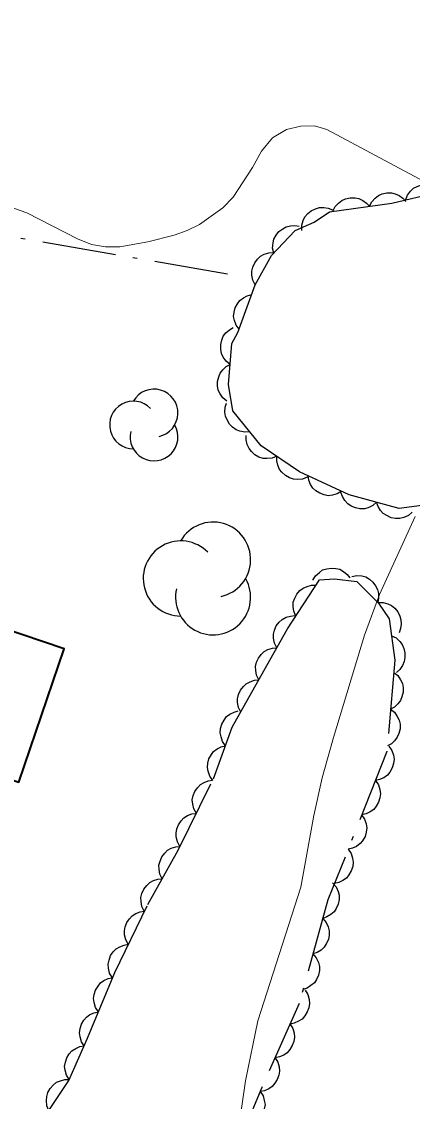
# Model space of a CAD drawing. Extents: x 356765 to 358572, y 5103174 to 5104650.
# Drawn here: x 357368.6 to 357384.49, y 5103689.59 to 5103733.47 of the extents above; entities that cross this region are included whole.
import ezdxf

# ---------------------------------------------------------------- set-up
doc = ezdxf.new("R2010")
doc.units = 0
doc.header["$LTSCALE"] = 0.6
doc.linetypes.add('DOT_DASHED', pattern=[7.7, 5, -1.2, 0.3, -1.2])
for name, color, linetype, lineweight in [('2', 7, 'Continuous', 13), ('31', 7, 'Continuous', 70), ('41', 7, 'DOT_DASHED', 25), ('44', 7, 'Continuous', 25)]:
    doc.layers.add(name, color=color, linetype=linetype, lineweight=lineweight)

msp = doc.modelspace()

# ---------------------------------------------------------------- linework, layer by layer
at = {"layer": '2'}
for points in [[(357374.81, 5103724.8), (357373.73, 5103724.53), (357372.59, 5103724.32), (357372.01, 5103724.32), (357371.44, 5103724.42), (357370.87, 5103724.65), (357368.81, 5103725.71), (357367.11, 5103726.3), (357364.35, 5103727.8), (357362.85, 5103729.01), (357362.36, 5103729.32), (357361.86, 5103729.55), (357361.37, 5103729.63), (357360.94, 5103729.51), (357360.05, 5103728.96), (357359.37, 5103728.33)], [(357385.55, 5103726.66), (357381.02, 5103729.09), (357380.51, 5103729.24), (357379.95, 5103729.23), (357379.37, 5103729.09), (357378.81, 5103728.75), (357378.36, 5103728.21), (357377.99, 5103727.54), (357377.21, 5103726.34), (357376.79, 5103725.91), (357375.83, 5103725.23), (357375.34, 5103724.99), (357374.81, 5103724.8)], [(357377.45, 5103688.66), (357377.71, 5103690.43), (357378.21, 5103692.87), (357379.95, 5103698.3), (357380.49, 5103701.22), (357380.83, 5103702.74), (357381.28, 5103704.38), (357382.55, 5103708.54), (357383.16, 5103710.2), (357384.61, 5103713.36)]]:
    msp.add_lwpolyline(points, dxfattribs=at)
at = {"layer": '31', "lineweight": 35}
msp.add_lwpolyline([(357366, 5103709.45), (357364.16, 5103704.03), (357368.49, 5103702.57), (357370.33, 5103707.98), (357366, 5103709.45)], close=True, dxfattribs=at)
at = {"layer": '41'}
msp.add_lwpolyline([(357376.97, 5103723.21), (357364.33, 5103725.39), (357369.14, 5103743.1), (357372.8, 5103756.99)], dxfattribs=at)
at = {"layer": '44', "linetype": 'DOT_DASHED'}
for points in [[(357385.64, 5103713.92), (357383.95, 5103713.69), (357381.92, 5103714.25), (357379.9, 5103715.18), (357378.35, 5103716.24), (357377.19, 5103717.66), (357377.01, 5103718.73), (357377.15, 5103720.39), (357377.4, 5103720.84), (357378.1, 5103722.78), (357378.76, 5103723.97), (357379.72, 5103724.98), (357380.5, 5103725.33), (357381.12, 5103725.75), (357383.66, 5103726.09), (357386.59, 5103726.79)], [(357369.3, 5103688.61), (357370.52, 5103690.45), (357371.28, 5103692.16), (357372.39, 5103694.84), (357373.73, 5103697.59), (357374.97, 5103699.81), (357376.4, 5103702.71), (357377.17, 5103704.8), (357378.33, 5103706.87), (357379.41, 5103708.8), (357380.71, 5103710.79), (357381.33, 5103710.83), (357382.24, 5103710.72), (357383.11, 5103709.84), (357383.55, 5103709.21), (357383.78, 5103707.53), (357383.46, 5103703.82), (357381.06, 5103697.78), (357379.89, 5103693.58), (357378.37, 5103690.16), (357376.58, 5103685.91)]]:
    msp.add_lwpolyline(points, dxfattribs=at)
at = {"layer": '44'}
for points in [[(357384.22, 5103726.22), (357384.3, 5103726.42), (357384.42, 5103726.58), (357384.54, 5103726.7), (357384.69, 5103726.78), (357384.87, 5103726.84), (357385.06, 5103726.85), (357385.22, 5103726.85), (357385.39, 5103726.79), (357385.55, 5103726.69), (357385.68, 5103726.57)], [(357381.26, 5103725.77), (357381.35, 5103725.96), (357381.49, 5103726.1), (357381.62, 5103726.21), (357381.78, 5103726.27), (357381.96, 5103726.32), (357382.16, 5103726.31), (357382.32, 5103726.29), (357382.48, 5103726.21), (357382.63, 5103726.1), (357382.75, 5103725.97)], [(357382.75, 5103725.97), (357382.84, 5103726.15), (357382.98, 5103726.3), (357383.11, 5103726.41), (357383.27, 5103726.47), (357383.45, 5103726.51), (357383.64, 5103726.51), (357383.8, 5103726.48), (357383.96, 5103726.41), (357384.11, 5103726.3), (357384.23, 5103726.17)], [(357380, 5103724.99), (357380, 5103725.2), (357380.05, 5103725.39), (357380.12, 5103725.54), (357380.24, 5103725.67), (357380.38, 5103725.79), (357380.56, 5103725.87), (357380.71, 5103725.92), (357380.89, 5103725.92), (357381.07, 5103725.9), (357381.24, 5103725.83)], [(357378.86, 5103724.07), (357378.81, 5103724.27), (357378.83, 5103724.48), (357378.86, 5103724.64), (357378.95, 5103724.79), (357379.06, 5103724.94), (357379.22, 5103725.05), (357379.36, 5103725.14), (357379.53, 5103725.18), (357379.71, 5103725.19), (357379.89, 5103725.16)], [(357378.1, 5103722.78), (357378.01, 5103722.97), (357377.97, 5103723.17), (357377.96, 5103723.33), (357378.01, 5103723.5), (357378.08, 5103723.67), (357378.2, 5103723.82), (357378.32, 5103723.94), (357378.47, 5103724.02), (357378.65, 5103724.08), (357378.83, 5103724.09)], [(357377.45, 5103720.97), (357377.32, 5103721.14), (357377.26, 5103721.33), (357377.22, 5103721.49), (357377.24, 5103721.67), (357377.29, 5103721.84), (357377.38, 5103722.01), (357377.48, 5103722.14), (357377.62, 5103722.25), (357377.78, 5103722.33), (357377.96, 5103722.38)], [(357377.08, 5103719.54), (357376.92, 5103719.68), (357376.8, 5103719.84), (357376.73, 5103719.99), (357376.7, 5103720.16), (357376.7, 5103720.35), (357376.74, 5103720.53), (357376.8, 5103720.69), (357376.91, 5103720.83), (357377.05, 5103720.95), (357377.2, 5103721.04)], [(357376.95, 5103718.05), (357376.79, 5103718.18), (357376.68, 5103718.35), (357376.6, 5103718.5), (357376.57, 5103718.67), (357376.57, 5103718.85), (357376.62, 5103719.04), (357376.68, 5103719.19), (357376.78, 5103719.33), (357376.92, 5103719.46), (357377.08, 5103719.54)], [(357377.88, 5103716.81), (357377.68, 5103716.79), (357377.48, 5103716.83), (357377.32, 5103716.89), (357377.18, 5103716.99), (357377.05, 5103717.12), (357376.96, 5103717.29), (357376.89, 5103717.44), (357376.87, 5103717.61), (357376.88, 5103717.8), (357376.94, 5103717.97)], [(357378.98, 5103715.81), (357378.79, 5103715.73), (357378.58, 5103715.72), (357378.42, 5103715.72), (357378.25, 5103715.78), (357378.09, 5103715.87), (357377.95, 5103716.01), (357377.85, 5103716.13), (357377.78, 5103716.29), (357377.74, 5103716.48), (357377.74, 5103716.66)], [(357380.22, 5103714.96), (357380.02, 5103714.88), (357379.82, 5103714.87), (357379.66, 5103714.88), (357379.49, 5103714.94), (357379.33, 5103715.03), (357379.19, 5103715.16), (357379.09, 5103715.28), (357379.02, 5103715.45), (357378.98, 5103715.63), (357378.98, 5103715.81)], [(357381.61, 5103714.39), (357381.44, 5103714.28), (357381.24, 5103714.23), (357381.07, 5103714.21), (357380.9, 5103714.24), (357380.73, 5103714.31), (357380.57, 5103714.41), (357380.44, 5103714.52), (357380.35, 5103714.67), (357380.28, 5103714.84), (357380.25, 5103715.02)], [(357383.04, 5103713.94), (357382.88, 5103713.81), (357382.7, 5103713.72), (357382.54, 5103713.68), (357382.36, 5103713.68), (357382.18, 5103713.71), (357382.01, 5103713.79), (357381.87, 5103713.88), (357381.75, 5103714.01), (357381.65, 5103714.17), (357381.59, 5103714.34)], [(357384.49, 5103713.54), (357384.33, 5103713.41), (357384.14, 5103713.32), (357383.98, 5103713.28), (357383.81, 5103713.28), (357383.63, 5103713.31), (357383.45, 5103713.4), (357383.31, 5103713.48), (357383.2, 5103713.61), (357383.1, 5103713.77), (357383.04, 5103713.94)], [(357380.45, 5103710.77), (357380.56, 5103710.95), (357380.71, 5103711.09), (357380.84, 5103711.19), (357381.01, 5103711.24), (357381.19, 5103711.27), (357381.38, 5103711.25), (357381.54, 5103711.22), (357381.69, 5103711.13), (357381.84, 5103711.01), (357381.95, 5103710.87)], [(357382.03, 5103710.93), (357382.24, 5103710.97), (357382.44, 5103710.95), (357382.6, 5103710.91), (357382.75, 5103710.82), (357382.89, 5103710.7), (357383, 5103710.54), (357383.08, 5103710.4), (357383.11, 5103710.23), (357383.12, 5103710.04), (357383.09, 5103709.87)], [(357379.75, 5103709.32), (357379.67, 5103709.51), (357379.65, 5103709.71), (357379.65, 5103709.88), (357379.71, 5103710.04), (357379.79, 5103710.21), (357379.92, 5103710.35), (357380.05, 5103710.45), (357380.21, 5103710.52), (357380.39, 5103710.57), (357380.57, 5103710.57)], [(357383.09, 5103709.87), (357383.3, 5103709.87), (357383.49, 5103709.82), (357383.65, 5103709.75), (357383.78, 5103709.64), (357383.9, 5103709.49), (357383.98, 5103709.32), (357384.03, 5103709.17), (357384.04, 5103708.99), (357384.01, 5103708.81), (357383.95, 5103708.64)], [(357378.98, 5103708.03), (357378.88, 5103708.22), (357378.85, 5103708.42), (357378.84, 5103708.58), (357378.89, 5103708.75), (357378.96, 5103708.92), (357379.08, 5103709.07), (357379.2, 5103709.18), (357379.36, 5103709.27), (357379.53, 5103709.32), (357379.71, 5103709.34)], [(357383.64, 5103708.52), (357383.83, 5103708.43), (357383.98, 5103708.29), (357384.08, 5103708.16), (357384.15, 5103708), (357384.19, 5103707.82), (357384.19, 5103707.63), (357384.16, 5103707.47), (357384.09, 5103707.31), (357383.98, 5103707.15), (357383.85, 5103707.03)], [(357378.25, 5103706.72), (357378.15, 5103706.91), (357378.12, 5103707.11), (357378.11, 5103707.27), (357378.16, 5103707.44), (357378.23, 5103707.61), (357378.35, 5103707.76), (357378.47, 5103707.88), (357378.62, 5103707.96), (357378.8, 5103708.01), (357378.98, 5103708.03)], [(357383.74, 5103707.03), (357383.9, 5103706.9), (357384.01, 5103706.73), (357384.09, 5103706.58), (357384.12, 5103706.41), (357384.12, 5103706.23), (357384.07, 5103706.04), (357384.01, 5103705.89), (357383.9, 5103705.75), (357383.77, 5103705.62), (357383.61, 5103705.54)], [(357377.51, 5103705.41), (357377.42, 5103705.6), (357377.38, 5103705.8), (357377.38, 5103705.96), (357377.42, 5103706.13), (357377.5, 5103706.3), (357377.62, 5103706.45), (357377.73, 5103706.57), (357377.89, 5103706.65), (357378.07, 5103706.71), (357378.25, 5103706.72)], [(357376.89, 5103704.05), (357376.77, 5103704.22), (357376.71, 5103704.41), (357376.67, 5103704.57), (357376.69, 5103704.75), (357376.74, 5103704.93), (357376.84, 5103705.09), (357376.93, 5103705.23), (357377.07, 5103705.33), (357377.24, 5103705.41), (357377.41, 5103705.46)], [(357383.61, 5103705.54), (357383.77, 5103705.41), (357383.88, 5103705.24), (357383.96, 5103705.09), (357383.99, 5103704.92), (357383.99, 5103704.73), (357383.94, 5103704.55), (357383.88, 5103704.39), (357383.77, 5103704.25), (357383.64, 5103704.13), (357383.48, 5103704.04)], [(357376.38, 5103702.64), (357376.25, 5103702.81), (357376.19, 5103703.01), (357376.16, 5103703.17), (357376.17, 5103703.34), (357376.22, 5103703.52), (357376.32, 5103703.69), (357376.41, 5103703.82), (357376.55, 5103703.92), (357376.72, 5103704.01), (357376.89, 5103704.05)], [(357383.54, 5103704.03), (357383.66, 5103703.85), (357383.72, 5103703.66), (357383.75, 5103703.5), (357383.73, 5103703.32), (357383.67, 5103703.15), (357383.57, 5103702.98), (357383.48, 5103702.85), (357383.33, 5103702.75), (357383.16, 5103702.67), (357382.99, 5103702.63)], [(357375.71, 5103701.3), (357375.6, 5103701.48), (357375.56, 5103701.68), (357375.54, 5103701.85), (357375.58, 5103702.02), (357375.64, 5103702.19), (357375.76, 5103702.34), (357375.87, 5103702.47), (357376.02, 5103702.56), (357376.19, 5103702.62), (357376.37, 5103702.65)], [(357382.99, 5103702.63), (357383.11, 5103702.46), (357383.17, 5103702.27), (357383.19, 5103702.1), (357383.17, 5103701.93), (357383.12, 5103701.75), (357383.02, 5103701.59), (357382.92, 5103701.46), (357382.78, 5103701.36), (357382.61, 5103701.28), (357382.43, 5103701.24)], [(357375.04, 5103699.96), (357374.94, 5103700.14), (357374.89, 5103700.34), (357374.88, 5103700.5), (357374.91, 5103700.67), (357374.98, 5103700.84), (357375.09, 5103701), (357375.2, 5103701.12), (357375.35, 5103701.21), (357375.53, 5103701.28), (357375.71, 5103701.3)], [(357382.43, 5103701.24), (357382.55, 5103701.07), (357382.61, 5103700.87), (357382.64, 5103700.71), (357382.62, 5103700.54), (357382.57, 5103700.36), (357382.47, 5103700.19), (357382.37, 5103700.07), (357382.22, 5103699.96), (357382.06, 5103699.88), (357381.88, 5103699.85)], [(357374.32, 5103698.64), (357374.22, 5103698.83), (357374.19, 5103699.03), (357374.18, 5103699.19), (357374.23, 5103699.36), (357374.3, 5103699.53), (357374.42, 5103699.68), (357374.54, 5103699.8), (357374.69, 5103699.88), (357374.87, 5103699.94), (357375.05, 5103699.95)], [(357381.88, 5103699.85), (357382, 5103699.67), (357382.06, 5103699.48), (357382.09, 5103699.32), (357382.07, 5103699.14), (357382.01, 5103698.96), (357381.91, 5103698.8), (357381.81, 5103698.67), (357381.67, 5103698.57), (357381.5, 5103698.49), (357381.33, 5103698.45)], [(357373.59, 5103697.33), (357373.49, 5103697.52), (357373.46, 5103697.72), (357373.45, 5103697.88), (357373.49, 5103698.05), (357373.57, 5103698.22), (357373.69, 5103698.37), (357373.81, 5103698.49), (357373.96, 5103698.57), (357374.14, 5103698.63), (357374.32, 5103698.64)], [(357381.25, 5103698.48), (357381.39, 5103698.32), (357381.47, 5103698.13), (357381.52, 5103697.97), (357381.51, 5103697.8), (357381.48, 5103697.61), (357381.4, 5103697.44), (357381.31, 5103697.3), (357381.18, 5103697.19), (357381.02, 5103697.09), (357380.85, 5103697.03)], [(357372.94, 5103695.98), (357372.84, 5103696.16), (357372.79, 5103696.36), (357372.78, 5103696.52), (357372.81, 5103696.69), (357372.88, 5103696.86), (357372.99, 5103697.02), (357373.1, 5103697.14), (357373.25, 5103697.23), (357373.42, 5103697.3), (357373.6, 5103697.32)], [(357380.85, 5103697.03), (357380.99, 5103696.87), (357381.07, 5103696.69), (357381.11, 5103696.53), (357381.11, 5103696.35), (357381.08, 5103696.17), (357380.99, 5103696), (357380.91, 5103695.86), (357380.78, 5103695.74), (357380.62, 5103695.64), (357380.45, 5103695.59)], [(357372.29, 5103694.63), (357372.18, 5103694.81), (357372.14, 5103695.01), (357372.12, 5103695.17), (357372.16, 5103695.34), (357372.22, 5103695.52), (357372.33, 5103695.67), (357372.44, 5103695.79), (357372.59, 5103695.88), (357372.77, 5103695.95), (357372.94, 5103695.98)], [(357380.45, 5103695.59), (357380.58, 5103695.43), (357380.67, 5103695.24), (357380.71, 5103695.08), (357380.71, 5103694.91), (357380.67, 5103694.72), (357380.59, 5103694.55), (357380.51, 5103694.41), (357380.37, 5103694.3), (357380.22, 5103694.2), (357380.05, 5103694.14)], [(357371.73, 5103693.24), (357371.61, 5103693.41), (357371.55, 5103693.61), (357371.53, 5103693.77), (357371.55, 5103693.94), (357371.61, 5103694.12), (357371.71, 5103694.28), (357371.81, 5103694.41), (357371.95, 5103694.51), (357372.12, 5103694.59), (357372.3, 5103694.62)], [(357380.13, 5103694.11), (357380.24, 5103693.94), (357380.29, 5103693.74), (357380.31, 5103693.58), (357380.28, 5103693.4), (357380.22, 5103693.23), (357380.12, 5103693.07), (357380.01, 5103692.94), (357379.86, 5103692.85), (357379.69, 5103692.77), (357379.52, 5103692.74)], [(357371.15, 5103691.85), (357371.04, 5103692.02), (357370.98, 5103692.22), (357370.95, 5103692.38), (357370.98, 5103692.56), (357371.03, 5103692.73), (357371.13, 5103692.9), (357371.24, 5103693.02), (357371.38, 5103693.12), (357371.55, 5103693.2), (357371.73, 5103693.24)], [(357379.52, 5103692.74), (357379.63, 5103692.56), (357379.68, 5103692.37), (357379.7, 5103692.2), (357379.67, 5103692.03), (357379.61, 5103691.86), (357379.51, 5103691.7), (357379.4, 5103691.57), (357379.26, 5103691.48), (357379.09, 5103691.4), (357378.91, 5103691.37)], [(357370.53, 5103690.48), (357370.42, 5103690.66), (357370.37, 5103690.86), (357370.35, 5103691.02), (357370.38, 5103691.19), (357370.44, 5103691.37), (357370.54, 5103691.53), (357370.65, 5103691.65), (357370.8, 5103691.75), (357370.97, 5103691.82), (357371.14, 5103691.85)], [(357378.91, 5103691.37), (357379.02, 5103691.19), (357379.07, 5103691), (357379.09, 5103690.83), (357379.06, 5103690.66), (357379, 5103690.49), (357378.9, 5103690.33), (357378.79, 5103690.2), (357378.65, 5103690.11), (357378.48, 5103690.03), (357378.3, 5103690)], [(357369.71, 5103689.23), (357369.63, 5103689.42), (357369.61, 5103689.63), (357369.62, 5103689.79), (357369.67, 5103689.96), (357369.76, 5103690.12), (357369.89, 5103690.26), (357370.02, 5103690.37), (357370.18, 5103690.43), (357370.36, 5103690.48), (357370.54, 5103690.48)], [(357378.3, 5103690), (357378.42, 5103689.82), (357378.47, 5103689.63), (357378.5, 5103689.47), (357378.47, 5103689.29), (357378.42, 5103689.12), (357378.31, 5103688.95), (357378.21, 5103688.83), (357378.07, 5103688.73), (357377.9, 5103688.65), (357377.72, 5103688.62)]]:
    msp.add_lwpolyline(points, dxfattribs=at)
for centre, radius, start, end in [((357373.9856, 5103717.5677), 0.9712, 282.26917, 149.72626), ((357373.1504, 5103717.0821), 0.9712, 44.11537, 269.80396), ((357373.9856, 5103716.5965), 0.9712, 166.93686, 29.62122), ((357376.3881, 5103711.6086), 1.5278, 282.26917, 149.72626), ((357375.0742, 5103710.8447), 1.5278, 44.11537, 269.80396), ((357376.3881, 5103710.0808), 1.5278, 166.93686, 29.62122)]:
    msp.add_arc(centre, radius, start, end, dxfattribs=at)

doc.saveas('drawing.dxf')
